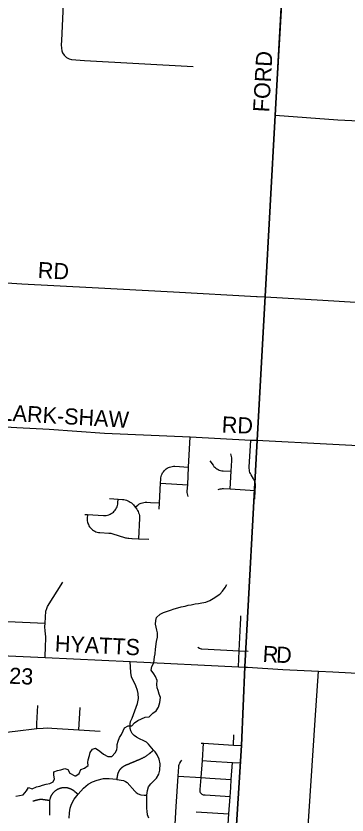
# Model space of a CAD drawing. Extents: x 114604 to 551442, y 316898 to 567001.
# Drawn here: x 169929 to 176083, y 477053 to 491906 of the extents above; entities that cross this region are included whole.
import ezdxf

# ---------------------------------------------------------------- set-up
doc = ezdxf.new("R2010")
doc.units = 0
for name, color, linetype in [('GE_P_Alignment_1000_Cardinal_Points', 7, 'Continuous'), ('GE_P_Alignment_500_Bearings', 7, 'Continuous'), ('GE_P_Alignment_500_Distances', 7, 'Continuous'), ('PM_P_Cells', 7, 'Continuous'), ('PM_P_CL_Double_Solid', 7, 'Continuous'), ('PM_P_Crosswalk', 7, 'Continuous')]:
    doc.layers.add(name, color=color, linetype=linetype)

msp = doc.modelspace()

# ---------------------------------------------------------------- linework, layer by layer
at = {"layer": 'GE_P_Alignment_1000_Cardinal_Points'}
for p, q in [((172616, 483219), (173121, 483192)), ((172433, 482863), (172597, 482855)), ((174079, 480107), (174243, 480099)), ((171098, 478638), (171123, 479052)), ((173973, 478353), (173982, 478545)), ((173278, 477112), (173888, 477073))]:
    msp.add_line(p, q, dxfattribs=at)
for points in [[(170876, 493618), (170776, 491451), (170772, 491370), (170773, 491305), (170782, 491257), (170796, 491218), (170823, 491176), (170866, 491137), (170918, 491111), (170961, 491097), (171045, 491089), (171205, 491080), (173223, 490964)], [(174937, 493397), (174750, 490096), (174749, 490081)], [(174749, 490081), (174748, 490060), (175915, 489976), (179464, 489808)], [(169176, 486977), (169218, 486974), (169562, 486956), (170041, 486930), (171344, 486860), (172857, 486776), (174403, 486694), (174414, 486693)], [(174414, 486693), (174560, 486686), (175633, 486621), (176545, 486568)], [(169039, 484304), (169179, 484296), (169405, 484286), (169944, 484257), (170547, 484225), (171572, 484154), (173168, 484084), (174293, 484023), (174398, 484018)], [(173129, 482973), (173128, 482975), (173121, 482998), (173117, 483022), (173114, 483046), (173114, 483070), (173121, 483192), (173138, 483522), (173168, 484084)], [(174368, 482923), (174377, 483088), (174381, 483158), (174381, 483183), (174379, 483207), (174374, 483232), (174367, 483255), (174358, 483278), (174346, 483300), (174300, 483377), (174289, 483399), (174279, 483422), (174272, 483445), (174268, 483470), (174265, 483494), (174265, 483519), (174293, 484023)], [(174398, 484018), (177241, 483872)], [(173913, 483114), (173931, 483443), (173942, 483645), (173942, 483669), (173940, 483692), (173936, 483715), (173925, 483764)], [(173532, 483637), (173593, 483554), (173608, 483534), (173625, 483517), (173644, 483501), (173665, 483487), (173686, 483476), (173709, 483466), (173732, 483459), (173756, 483454), (173781, 483451), (173931, 483443)], [(172591, 482738), (172597, 482855), (172616, 483219), (172620, 483298), (172623, 483323), (172627, 483347), (172635, 483370), (172644, 483393), (172656, 483415), (172669, 483435), (172685, 483454), (172702, 483471), (172722, 483487), (172742, 483500), (172764, 483512), (172786, 483521), (172810, 483528), (172834, 483533), (172858, 483535), (172883, 483535), (173138, 483522)], [(173686, 483105), (173706, 483111), (173726, 483116), (173747, 483119), (173767, 483121), (173788, 483120), (173913, 483114), (174377, 483088)], [(171208, 482641), (171257, 482638), (171559, 482621), (171584, 482621), (171608, 482623), (171632, 482627), (171656, 482634), (171678, 482644), (171700, 482655), (171721, 482668), (171740, 482684), (171757, 482701), (171773, 482720), (171787, 482740), (171799, 482762), (171808, 482784), (171815, 482808), (171820, 482832), (171823, 482856), (171827, 482926)], [(171667, 482935), (171827, 482926), (171910, 482921), (171936, 482919), (171962, 482913), (171986, 482906), (172010, 482896), (172034, 482884), (172055, 482870), (172076, 482854), (172094, 482836), (172111, 482816), (172111, 482816), (172142, 482776), (172173, 482736), (172188, 482715), (172200, 482693), (172210, 482670), (172218, 482646), (172223, 482621), (172226, 482595), (172226, 482570), (172206, 482188)], [(172142, 482776), (172192, 482815), (172213, 482829), (172235, 482842), (172259, 482852), (172283, 482859), (172308, 482865), (172333, 482867), (172359, 482867), (172433, 482863)], [(171257, 482638), (171253, 482568), (171253, 482544), (171255, 482520), (171259, 482497), (171264, 482480)], [(171264, 482480), (171266, 482474), (171275, 482451), (171286, 482429), (171299, 482408), (171315, 482389), (171332, 482371), (171351, 482355), (171371, 482341), (171393, 482329), (171416, 482319), (171439, 482312), (171464, 482307), (171488, 482304), (171654, 482295), (171674, 482293), (171693, 482290), (171712, 482285), (171967, 482208), (171986, 482203), (172006, 482199), (172026, 482198), (172080, 482195)], [(172080, 482195), (172091, 482194), (172206, 482188), (172398, 482179)], [(170470, 479983), (170478, 480200), (170485, 480319), (170484, 480366), (170471, 480474), (170467, 480553), (170471, 480620), (170487, 480842), (170501, 480890), (170518, 480931), (170803, 481384)], [(169746, 480642), (169681, 480609), (169650, 480619), (169636, 480640), (169636, 480665), (169649, 480686), (169664, 480695), (169680, 480698), (169689, 480697), (169715, 480678), (169741, 480661), (169770, 480649), (170471, 480620)], [(174064, 479807), (174064, 479809), (174079, 480106), (174079, 480107), (174103, 480601), (174109, 480706), (174109, 480729), (174107, 480753)], [(173310, 480172), (173340, 480155), (173354, 480148), (173370, 480143), (173386, 480141), (174079, 480107)], [(172396, 476992), (172373, 477054), (172365, 477122), (172364, 477173), (172364, 477420), (172373, 477507), (172395, 477575), (172434, 477634), (172539, 477740), (172584, 477810), (172603, 477890), (172608, 478002), (172590, 478089), (172555, 478171), (172514, 478227), (172486, 478260), (172392, 478373), (172353, 478410), (172307, 478434), (172223, 478472), (172167, 478499), (172127, 478529), (172090, 478569), (172065, 478618), (172051, 478661), (172051, 478710), (172052, 478749), (172060, 478790), (172087, 478856), (172186, 479126), (172204, 479219), (172200, 479313), (172187, 479369), (172156, 479457), (172077, 479623), (172062, 479705), (172055, 479906)], [(170319, 478662), (170315, 478756), (170334, 479092)], [(168751, 478520), (168883, 478514), (169044, 478512), (169169, 478522), (169318, 478540), (169481, 478560), (169912, 478613), (170319, 478662), (170434, 478669), (170515, 478671), (170596, 478668), (171098, 478638), (171494, 478614)], [(171807, 477716), (171808, 477722), (171809, 477727), (171809, 477731), (171810, 477736), (171811, 477741), (171812, 477746), (171813, 477751), (171814, 477755), (171814, 477760), (171815, 477765), (171816, 477769), (171817, 477774), (171817, 477778), (171818, 477783), (171819, 477788), (171820, 477792), (171820, 477796), (171821, 477801), (171822, 477805), (171823, 477809), (171824, 477813), (171825, 477818), (171827, 477822), (171828, 477826), (171829, 477830), (171831, 477834), (171832, 477838), (171834, 477842), (171835, 477846), (171837, 477850), (171839, 477854), (171841, 477858), (171843, 477862), (171845, 477866), (171847, 477870), (171849, 477874), (171851, 477878), (171853, 477881), (171856, 477885), (171858, 477889), (171860, 477892), (171863, 477896), (171865, 477899), (171868, 477903), (171871, 477906), (171874, 477910), (171876, 477913), (171879, 477916), (171882, 477920), (171885, 477923), (171888, 477926), (171891, 477929), (171894, 477932), (171898, 477935), (171901, 477938), (171904, 477941), (171907, 477944), (171911, 477946), (171914, 477949), (171918, 477952), (171921, 477954), (171925, 477957), (171929, 477959), (171932, 477961), (171936, 477964), (171940, 477966), (171943, 477968), (171947, 477970), (171951, 477972), (171955, 477974), (171959, 477976), (171963, 477978), (171967, 477980), (171972, 477982), (171976, 477984), (171981, 477986), (171986, 477988), (171990, 477990), (171995, 477992), (171999, 477994), (172004, 477995), (172009, 477997), (172013, 477999), (172018, 478001), (172022, 478003), (172027, 478005), (172032, 478007), (172036, 478009), (172041, 478011), (172045, 478013), (172050, 478015), (172055, 478017), (172059, 478019), (172064, 478021), (172068, 478023), (172073, 478024), (172078, 478026), (172082, 478028), (172087, 478030), (172091, 478032), (172096, 478034), (172101, 478036), (172105, 478038), (172110, 478040), (172114, 478042), (172119, 478044), (172124, 478046), (172128, 478048), (172133, 478050), (172137, 478051), (172142, 478053), (172147, 478055), (172151, 478057), (172156, 478059), (172160, 478061), (172165, 478063), (172170, 478065), (172174, 478067), (172179, 478069), (172183, 478071), (172188, 478073), (172193, 478075), (172197, 478077), (172202, 478079), (172206, 478080), (172211, 478082), (172216, 478084), (172220, 478086), (172225, 478088), (172229, 478090), (172234, 478092), (172239, 478094), (172243, 478096), (172248, 478098), (172252, 478100), (172261, 478103), (172271, 478108), (172280, 478112), (172290, 478117), (172299, 478121), (172308, 478126), (172317, 478131), (172326, 478137), (172335, 478142), (172344, 478148), (172353, 478153), (172362, 478159), (172370, 478165), (172379, 478171), (172387, 478177), (172395, 478184), (172404, 478191), (172409, 478195), (172413, 478198), (172417, 478202), (172421, 478205), (172424, 478208), (172428, 478211), (172432, 478214), (172436, 478218), (172439, 478221), (172443, 478224), (172447, 478227), (172451, 478230), (172455, 478233), (172458, 478237), (172462, 478240), (172466, 478243), (172469, 478246), (172473, 478249), (172477, 478252), (172481, 478255), (172486, 478260)], [(173912, 477393), (173444, 477422), (173414, 477425), (173392, 477433), (173376, 477445), (173361, 477465), (173355, 477487), (173356, 477528), (173373, 477748), (173394, 478067), (173413, 478387)], [(173372, 478390), (173413, 478387), (173973, 478353), (174124, 478343)], [(172843, 476137), (172862, 476446), (172910, 477212), (172945, 477775), (172956, 477949), (172959, 477971), (172965, 477992), (172976, 478019), (172992, 478045), (173012, 478070)], [(173285, 475259), (173573, 475529), (173709, 475656), (173730, 475677), (173757, 475706), (173772, 475727), (173786, 475754), (173794, 475774), (173801, 475795), (173805, 475812), (173809, 475843), (173844, 476385), (173888, 477073), (173912, 477393), (173923, 477563), (173932, 477712), (173953, 478031)], [(173394, 478067), (173552, 478057), (173953, 478031), (174106, 478022)], [(170916, 476994), (170922, 477095), (170937, 477179), (170963, 477255), (171012, 477348), (171083, 477441), (171186, 477555), (171273, 477624), (171350, 477668), (171439, 477702), (171554, 477729), (171662, 477735), (171800, 477717), (171807, 477716), (171927, 477693), (171964, 477678), (171996, 477655), (172137, 477498), (172165, 477474), (172199, 477450), (172252, 477429), (172312, 477421), (172364, 477420)], [(172945, 477775), (173373, 477748), (173531, 477738), (173932, 477712)], [(170559, 477051), (170559, 477056), (170559, 477061), (170559, 477066), (170559, 477071), (170559, 477076), (170559, 477081), (170559, 477086), (170559, 477091), (170559, 477096), (170559, 477101), (170559, 477106), (170559, 477111), (170559, 477116), (170559, 477121), (170559, 477126), (170559, 477131), (170559, 477136), (170559, 477141), (170559, 477146), (170559, 477151), (170559, 477156), (170559, 477161), (170559, 477166), (170559, 477171), (170559, 477176), (170558, 477181), (170558, 477186), (170558, 477191), (170558, 477196), (170558, 477201), (170558, 477206), (170558, 477210), (170558, 477215), (170558, 477220), (170558, 477225), (170558, 477230), (170558, 477235), (170558, 477240), (170558, 477245), (170558, 477250), (170558, 477255), (170558, 477260), (170558, 477265), (170558, 477270), (170558, 477275), (170558, 477280), (170558, 477285), (170558, 477290), (170558, 477298), (170559, 477303), (170559, 477308), (170559, 477312), (170560, 477317), (170560, 477322), (170561, 477325), (170567, 477357), (170569, 477364), (170570, 477369), (170571, 477373), (170573, 477378), (170574, 477382), (170576, 477387), (170578, 477391), (170579, 477396), (170581, 477400), (170583, 477405), (170585, 477409), (170587, 477413), (170590, 477418), (170592, 477422), (170594, 477426), (170597, 477430), (170599, 477434), (170602, 477438), (170604, 477442), (170607, 477446), (170610, 477450), (170613, 477454), (170615, 477458), (170619, 477463), (170631, 477476), (170646, 477492), (170651, 477497), (170655, 477500), (170659, 477503), (170663, 477506), (170666, 477509), (170670, 477512), (170674, 477514), (170678, 477517), (170682, 477520), (170686, 477522), (170690, 477525), (170694, 477527), (170698, 477530), (170703, 477532), (170707, 477534), (170711, 477537), (170715, 477539), (170720, 477541), (170724, 477543), (170729, 477545), (170733, 477546), (170737, 477548), (170742, 477550), (170747, 477551), (170751, 477553), (170756, 477554), (170760, 477555), (170765, 477557), (170770, 477558), (170774, 477559), (170779, 477560), (170784, 477561), (170788, 477562), (170793, 477562), (170798, 477563), (170803, 477564), (170807, 477564), (170812, 477565), (170817, 477565), (170822, 477565), (170827, 477565), (170831, 477565), (170836, 477565), (170841, 477565), (170846, 477565), (170851, 477565), (170855, 477564), (170860, 477564), (170865, 477564), (170870, 477563), (170874, 477562), (170879, 477562), (170884, 477561), (170889, 477560), (170893, 477559), (170898, 477558), (170903, 477557), (170907, 477555), (170912, 477554), (170916, 477553), (170921, 477551), (170926, 477549), (170930, 477548), (170935, 477546), (170939, 477544), (170943, 477542), (170948, 477540), (170952, 477538), (170956, 477536), (170961, 477534), (170965, 477532), (170969, 477530), (170973, 477527), (170977, 477525), (170981, 477522), (170985, 477519), (170989, 477517), (170993, 477514), (170997, 477511), (171001, 477508), (171005, 477505), (171009, 477502), (171011, 477500), (171015, 477497), (171019, 477494), (171022, 477491), (171083, 477441)], [(170244, 477314), (170249, 477315), (170253, 477316), (170258, 477318), (170263, 477319), (170268, 477320), (170272, 477322), (170277, 477323), (170282, 477324), (170287, 477325), (170291, 477327), (170296, 477328), (170301, 477329), (170306, 477330), (170310, 477332), (170315, 477333), (170320, 477334), (170325, 477335), (170329, 477337), (170334, 477338), (170340, 477340), (170345, 477341), (170349, 477342), (170353, 477342), (170358, 477343), (170362, 477344), (170366, 477344), (170371, 477345), (170375, 477345), (170379, 477346), (170384, 477346), (170388, 477346), (170392, 477346), (170397, 477346), (170401, 477346), (170405, 477346), (170410, 477346), (170414, 477346), (170418, 477346), (170423, 477345), (170427, 477345), (170431, 477344), (170435, 477344), (170440, 477343), (170445, 477342), (170450, 477342), (170455, 477341), (170460, 477340), (170464, 477339), (170469, 477339), (170474, 477338), (170479, 477337), (170484, 477337), (170489, 477336), (170494, 477335), (170499, 477334), (170504, 477334), (170509, 477333), (170514, 477332), (170519, 477332), (170524, 477331), (170529, 477330), (170534, 477329), (170538, 477329), (170543, 477328), (170548, 477327), (170553, 477326), (170561, 477325)]]:
    msp.add_lwpolyline(points, dxfattribs=at)
at = {"layer": 'GE_P_Alignment_500_Bearings'}
for points in [[(168821, 480058), (170470, 479983), (172055, 479906), (174064, 479807), (174183, 479803), (174225, 479800)], [(174225, 479800), (174231, 479800), (174889, 479761), (175556, 479728), (175822, 479713), (178319, 479578)], [(175195, 472269), (175296, 473983), (175421, 476239), (175420, 476274), (175413, 476308), (175401, 476339), (175381, 476373), (175355, 476436), (175345, 476475), (175343, 476560), (175492, 478816), (175556, 479728)]]:
    msp.add_lwpolyline(points, dxfattribs=at)
at = {"layer": 'GE_P_Alignment_500_Distances'}
for points in [[(173997, 476378), (174123, 478346), (174182, 479806), (174410, 484018), (174559, 486689), (174746, 490063), (174936, 493399), (177479, 493271)], [(174936, 493399), (174746, 490063), (174559, 486689), (174410, 484018), (174182, 479806), (174123, 478346), (173997, 476378)]]:
    msp.add_lwpolyline(points, dxfattribs=at)
at = {"layer": 'PM_P_Cells'}
for points in [[(171024, 477779), (171041, 477779), (171106, 477826), (171132, 477898), (171203, 477922), (171269, 477975), (171268, 478029), (171272, 478081), (171297, 478157), (171309, 478214), (171352, 478278), (171406, 478296), (171487, 478243), (171555, 478183), (171637, 478140), (171709, 478144), (171775, 478209), (171804, 478263), (171808, 478313), (171809, 478363), (171831, 478426), (171856, 478492), (171888, 478548), (171921, 478619), (171945, 478671), (172015, 478709), (172086, 478714), (172134, 478764), (172194, 478811), (172263, 478839), (172333, 478872), (172407, 478878), (172472, 478949), (172536, 478991), (172579, 479058), (172601, 479144), (172616, 479236), (172590, 479302), (172571, 479366), (172555, 479416), (172550, 479482), (172554, 479552), (172521, 479628), (172489, 479678), (172442, 479744), (172452, 479816), (172489, 479883), (172499, 479939), (172506, 479991), (172518, 480051), (172523, 480135), (172540, 480280), (172559, 480358), (172561, 480438), (172548, 480490), (172534, 480546), (172522, 480600), (172527, 480672), (172541, 480722), (172612, 480789), (172674, 480817), (172744, 480842), (172803, 480864), (172869, 480883), (172937, 480903), (172999, 480926), (173076, 480938), (173132, 480953), (173184, 480963), (173262, 480978), (173324, 480982), (173384, 480995), (173460, 481011), (173531, 481040), (173595, 481076), (173720, 481161), (173768, 481212), (173819, 481282), (173851, 481337)], [(169928, 477404), (169992, 477418), (170063, 477430), (170122, 477503), (170160, 477565), (170232, 477539), (170312, 477578), (170371, 477588), (170425, 477610), (170489, 477625), (170561, 477639), (170621, 477671), (170645, 477723), (170632, 477791), (170634, 477856), (170700, 477878), (170766, 477894), (170836, 477919), (170896, 477899), (170933, 477833), (171024, 477779)]]:
    msp.add_lwpolyline(points, dxfattribs=at)

# ---------------------------------------------------------------- texts
at = {"layer": 'PM_P_CL_Double_Solid'}
for s, rotation, p in [('HYATTS', 357.2713, (170647, 480095)), ('R', 356.5578, (174509, 479902)), ('D', 357.472, (174760, 479887)), ('C-123', 357.386, (169152, 479525))]:
    msp.add_text(s, height=300, rotation=rotation, dxfattribs=at).set_placement(p)
at = {"layer": 'PM_P_Crosswalk'}
for s, rotation, p in [('FORD', 86.8044, (174635, 490111)), ('RD', 356.9594, (170329, 487036)), ('CLARK-SHAW', 356.6325, (169349, 484406)), ('RD', 357.4517, (173750, 484165))]:
    msp.add_text(s, height=300, rotation=rotation, dxfattribs=at).set_placement(p)

doc.saveas('drawing.dxf')
